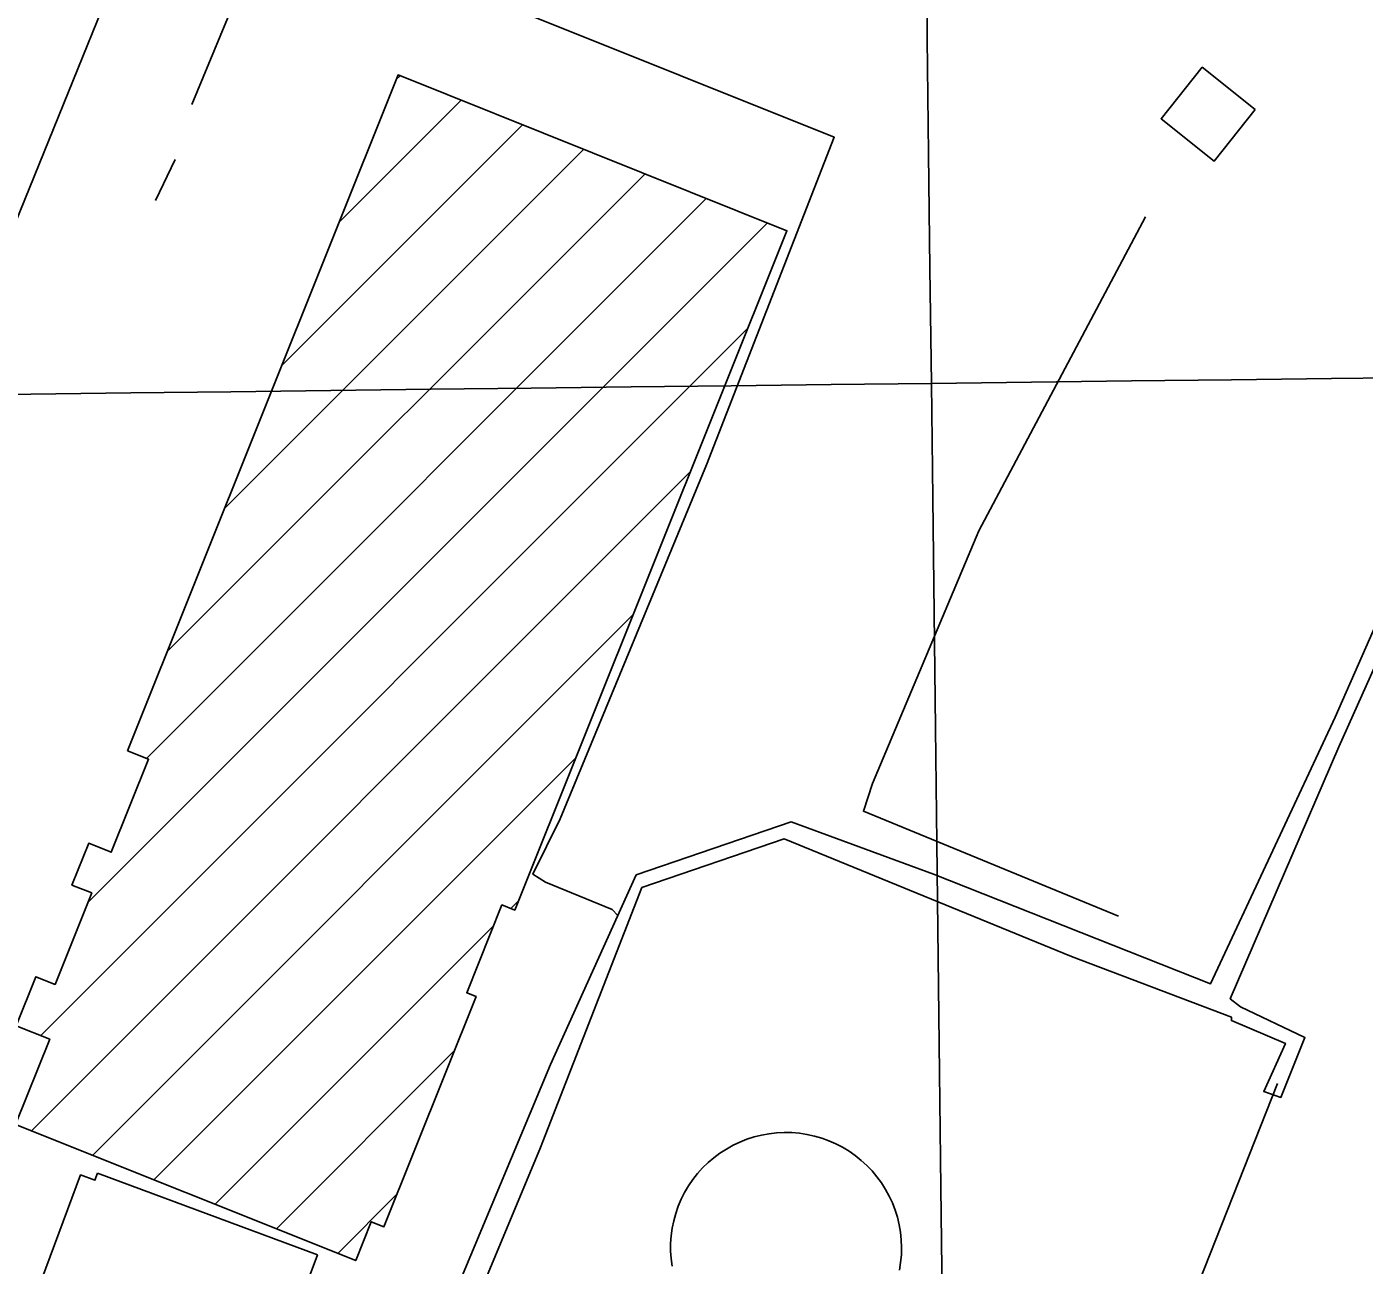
# Model space of a CAD drawing. Extents: x 3704301 to 3742427, y 506229 to 532009.
# Drawn here: x 3713333 to 3713884, y 523466 to 523977 of the extents above; entities that cross this region are included whole.
import ezdxf

# ---------------------------------------------------------------- set-up
doc = ezdxf.new("R2010")
doc.units = 0
for name, color, linetype in [('V-BLDG-OTLN', 7, 'Continuous'), ('V-DOMW-TANK', 7, 'Continuous'), ('V-GRID-MAJR', 7, 'Continuous'), ('V-ROAD-CNTR', 7, 'Continuous'), ('V-TOPO-SHOR', 7, 'Continuous'), ('V-UTIL-LINE', 7, 'Continuous')]:
    doc.layers.add(name, color=color, linetype=linetype)

msp = doc.modelspace()

# ---------------------------------------------------------------- linework, layer by layer
at = {"layer": 'V-BLDG-OTLN'}
for p, q in [((3713485.3287738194, 523955.06628514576), (3713486.8638668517, 523956.6013781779)), ((3713461.6980435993, 523896.0802158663), (3713512.1068765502, 523946.4890488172)), ((3713438.067313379, 523837.0941465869), (3713537.3498862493, 523936.3767194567)), ((3713414.4365831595, 523778.10807730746), (3713562.592895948, 523926.2643900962)), ((3713390.805852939, 523719.1220080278), (3713587.835905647, 523916.15206073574)), ((3713382.3264515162, 523675.2872675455), (3713613.078915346, 523906.03973137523)), ((3713358.2148261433, 523615.82030311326), (3713638.3219250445, 523895.9274020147)), ((3713338.740674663, 523560.99081257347), (3713630.1103211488, 523852.36045905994)), ((3713334.950642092, 523521.8454409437), (3713606.479071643, 523793.37387049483)), ((3713360.193082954, 523511.73254274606), (3713582.847822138, 523734.38728192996)), ((3713385.435523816, 523501.61964454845), (3713559.216572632, 523675.40069336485)), ((3713532.539968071, 523613.36874974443), (3713535.5853231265, 523616.41410479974)), ((3713410.6779646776, 523491.5067463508), (3713525.3777304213, 523606.20651209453)), ((3713435.920405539, 523481.3938481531), (3713509.2273792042, 523554.7008218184)), ((3713461.162846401, 523471.28094995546), (3713485.5960098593, 523495.71411341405))]:
    msp.add_line(p, q, dxfattribs=at)
for points in [[(3713839.323, 523942.673), (3713822.396, 523921.411), (3713800.501, 523938.844), (3713817.427, 523960.106)], [(3713374.5, 523678.42), (3713486.071, 523956.919), (3713646.286, 523892.737), (3713534.113, 523612.739), (3713528.84, 523614.85000000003), (3713514.35, 523578.67600000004), (3713518.213, 523577.13), (3713480.208, 523482.265), (3713475.02, 523484.343), (3713468.596, 523468.303), (3713328.447, 523524.451), (3713342.486, 523559.49100000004), (3713328.684, 523565.018), (3713336.813, 523585.31), (3713344.722, 523582.141), (3713359.81, 523619.802), (3713351.651, 523623.071), (3713358.546, 523640.286), (3713367.859, 523636.55700000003), (3713383.2290000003, 523674.92600000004)], [(3713362.184, 523504.371), (3713452.81, 523470.634), (3713432.012, 523414.76900000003), (3713343.8680000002, 523447.582), (3713345.699, 523452.49700000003), (3713337.319, 523455.61600000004), (3713355.19, 523503.619), (3713361.088, 523501.424)]]:
    msp.add_lwpolyline(points, close=True, dxfattribs=at)
at = {"layer": 'V-DOMW-TANK'}
msp.add_lwpolyline([(3713598.986, 523465.99100000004), (3713598.5700000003, 523469.108), (3713598.361, 523472.248), (3713598.363, 523475.391), (3713598.574, 523478.52900000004), (3713598.9960000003, 523481.646), (3713599.625, 523484.73000000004), (3713600.4560000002, 523487.761), (3713601.488, 523490.733), (3713602.717, 523493.629), (3713604.1380000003, 523496.422), (3713605.74, 523499.118), (3713607.514, 523501.702), (3713609.455, 523504.164), (3713611.554, 523506.492), (3713613.8030000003, 523508.678), (3713616.1890000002, 523510.711), (3713618.704, 523512.583), (3713621.335, 523514.28500000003), (3713624.076, 523515.813), (3713626.9080000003, 523517.15400000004), (3713629.824, 523518.305), (3713632.808, 523519.268), (3713635.85, 523520.028), (3713638.936, 523520.587), (3713642.051, 523520.941), (3713645.182, 523521.093), (3713648.318, 523521.03500000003), (3713651.441, 523520.773), (3713654.542, 523520.304), (3713657.6040000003, 523519.634), (3713660.616, 523518.764), (3713663.563, 523517.699), (3713666.437, 523516.44200000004), (3713669.22, 523514.996), (3713671.901, 523513.374), (3713674.469, 523511.57800000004), (3713676.914, 523509.61600000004), (3713679.2260000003, 523507.498), (3713681.3910000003, 523505.233), (3713683.404, 523502.829), (3713685.256, 523500.299), (3713686.937, 523497.653), (3713688.438, 523494.903), (3713689.757, 523492.058), (3713690.886, 523489.134), (3713691.819, 523486.141), (3713692.5530000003, 523483.094), (3713693.085, 523480.006), (3713693.415, 523476.889), (3713693.538, 523473.757), (3713693.454, 523470.62200000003), (3713693.165, 523467.501), (3713692.669, 523464.406)], dxfattribs=at)
at = {"layer": 'V-GRID-MAJR'}
for points in [[(3713850.364, 511710.695), (3713778.102, 517769.291), (3713705.816, 523829.819), (3713633.5300000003, 529890.361), (3713633.507, 529892.279)], [(3708427.129, 523767.243), (3713705.816, 523829.819), (3718984.494, 523893.163), (3724263.162, 523957.275), (3729541.821, 524022.155), (3734820.471, 524087.803), (3740099.111, 524154.218), (3740099.112, 524154.218)]]:
    msp.add_spline(points, degree=3, dxfattribs=at)
at = {"layer": 'V-ROAD-CNTR'}
msp.add_lwpolyline([(3712799.018362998, 522839.49229480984), (3712800.900359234, 522840.3962930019), (3712813.9683330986, 522848.06927765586), (3712831.0632989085, 522853.21826735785), (3712867.051226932, 522863.17024745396), (3712894.701171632, 522872.2242293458), (3712907.5221459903, 522880.16821345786), (3712917.080126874, 522890.34219311), (3712927.228106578, 522907.48615882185), (3713724.9775110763, 524874.0512256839)], dxfattribs=at)
at = {"layer": 'V-TOPO-SHOR'}
msp.add_line((3713386.076, 523905.142), (3713394.19, 523922.054), dxfattribs=at)
msp.add_lwpolyline([(3713401.1240000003, 523944.789), (3713453.819, 524072.023), (3713501.9080000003, 524183.854)], dxfattribs=at)
at = {"layer": 'V-UTIL-LINE'}
for points in [[(3713529.702, 524044.994), (3713545.338, 524037.45900000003), (3713553.42, 524022.33400000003), (3713538.844, 523982.07300000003), (3713665.8000000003, 523931.264), (3713613.117, 523796.25800000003), (3713552.887, 523650.348), (3713541.5840000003, 523627.60500000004), (3713546.799, 523624.304), (3713574.274, 523613.011), (3713576.6010000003, 523610.455)], [(3714016.96, 523931.629), (3713972.068, 523903.60000000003), (3713927.313, 523817.358), (3713872.24, 523692.28500000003), (3713820.917, 523582.365), (3713706.753, 523627.525), (3713648.017, 523649.15400000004), (3713584.179, 523627.232), (3713548.869, 523549.058), (3713499.93, 523432.04600000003), (3713482.829, 523390)], [(3713490.663, 523384.978), (3713544.691, 523514.973), (3713586.556, 523622.032), (3713645.1950000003, 523642.05), (3713763.626, 523593.586), (3713829.47, 523568.659), (3713829.472, 523567.24), (3713851.738, 523557.83), (3713842.794, 523537.929), (3713849.898, 523535.58), (3713859.778, 523560.213), (3713833.244, 523572.93), (3713828.978, 523576.231), (3713873.69, 523679.983), (3713908.0530000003, 523756.733), (3713945.71, 523842.958), (3713973.497, 523899.344), (3714019.336, 523927.848)], [(3713782.99, 523610.197), (3713677.821, 523653.48600000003), (3713681.5810000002, 523664.854), (3713725.345, 523769.075), (3713794.133, 523898.441)], [(3713848.465, 523541.257), (3713800.011, 523418.566), (3713750.615, 523294.92600000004), (3713720.008, 523230.016), (3713693.659, 523165.588)]]:
    msp.add_lwpolyline(points, dxfattribs=at)

doc.saveas('drawing.dxf')
